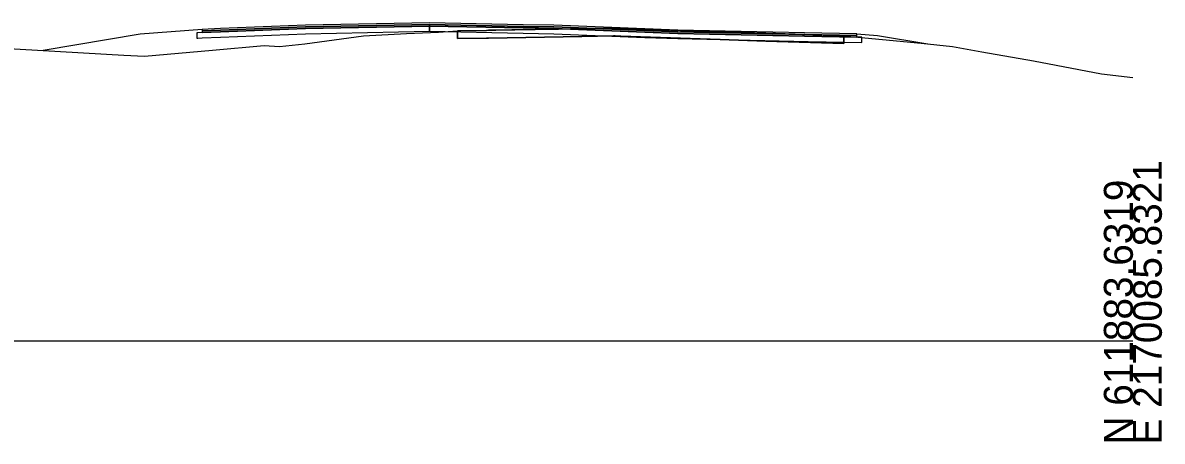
# Model space of a CAD drawing. Extents: x -26 to 1303, y -3010 to 12038.
# Drawn here: x 1192.7 to 1302.8, y 990.3 to 1030.8 of the extents above; entities that cross this region are included whole.
import ezdxf

# ---------------------------------------------------------------- set-up
doc = ezdxf.new("R2010")
doc.units = 0
for name, color, linetype in [('RD_GPK_XS_Cell', 7, 'Continuous'), ('RD_XS_Base', 7, 'Continuous'), ('RD_XS_ExGround', 7, 'Continuous'), ('RD_XS_ExPaveRet', 7, 'Continuous'), ('RD_XS_Greenside', 7, 'Continuous'), ('RD_XS_Pave', 7, 'Continuous'), ('RD_XS_PaveOvlay_CP', 7, 'Continuous'), ('RD_XS_TieSlope', 7, 'Continuous')]:
    doc.layers.add(name, color=color, linetype=linetype)

msp = doc.modelspace()

# ---------------------------------------------------------------- linework, layer by layer
at = {"layer": 'RD_GPK_XS_Cell'}
msp.add_line((1150, 1000), (1300, 1000), dxfattribs=at)
at = {"layer": 'RD_XS_Base'}
for p, q in [((1220.01, 1030.22), (1211.8, 1029.89)), ((1232.01, 1030.46), (1220.01, 1030.22)), ((1232.01, 1030.49), (1232.01, 1030.62)), ((1232.01, 1030.62), (1232.01, 1030.11)), ((1232.01, 1030.46), (1232.01, 1030.49)), ((1232.01, 1030.46), (1232.01, 1030.46)), ((1241.05, 1030.28), (1232.01, 1030.46)), ((1232.01, 1030.46), (1232.01, 1030.46)), ((1232.01, 1030.07), (1232.01, 1030.46)), ((1232.01, 1030.11), (1232.01, 1029.96)), ((1232.01, 1029.96), (1232.01, 1030.07)), ((1244.01, 1030.22), (1241.05, 1030.28)), ((1252.82, 1029.86), (1244.01, 1030.22)), ((1209.6, 1029.8), (1209.51, 1029.8)), ((1209.51, 1029.8), (1209.51, 1029.39)), ((1209.51, 1029.39), (1209.51, 1029.3)), ((1209.51, 1029.3), (1209.6, 1029.3)), ((1210.01, 1029.82), (1209.6, 1029.8)), ((1209.6, 1029.3), (1210.01, 1029.32)), ((1211.8, 1029.89), (1210.01, 1029.82)), ((1210.01, 1029.32), (1211.8, 1029.39)), ((1211.8, 1029.39), (1220.01, 1029.72)), ((1220.01, 1029.72), (1232.01, 1029.96)), ((1232.01, 1029.96), (1241.05, 1029.78)), ((1241.05, 1029.78), (1244.01, 1029.72)), ((1244.01, 1029.72), (1252.82, 1029.36)), ((1256.01, 1029.74), (1252.82, 1029.86)), ((1252.82, 1029.36), (1256.01, 1029.24)), ((1268.27, 1029.49), (1256.01, 1029.74)), ((1256.01, 1029.24), (1268.62, 1028.98)), ((1273.31, 1029.39), (1268.27, 1029.49)), ((1268.62, 1028.98), (1273.81, 1028.88)), ((1273.66, 1029.38), (1273.31, 1029.39)), ((1273.81, 1029.38), (1273.66, 1029.38)), ((1273.81, 1029.03), (1273.81, 1029.38)), ((1273.81, 1028.88), (1273.81, 1029.03))]:
    msp.add_line(p, q, dxfattribs=at)
at = {"layer": 'RD_XS_ExGround'}
msp.add_lwpolyline([(1187.94, 1028.49), (1202.43, 1027.64), (1204.45, 1027.53), (1211.01, 1028.12), (1216.02, 1028.57), (1217.5, 1028.49), (1219.93, 1028.74), (1225.6, 1029.5), (1229.78, 1029.75), (1232.86, 1029.88), (1234.72, 1030), (1247.62, 1030.21), (1247.73, 1030.21), (1249.95, 1030.25), (1260.1, 1029.91), (1272.05, 1029.51), (1279.54, 1028.81), (1282.55, 1028.49), (1285.41, 1027.96), (1290.38, 1027.11), (1296.97, 1025.85), (1300, 1025.49)], dxfattribs=at)
at = {"layer": 'RD_XS_ExPaveRet'}
for points in [[(1272.05, 1029.51), (1272.05, 1028.97), (1272.05, 1028.76), (1264.51, 1029.01), (1260.1, 1029.16), (1253.35, 1029.39), (1250.5, 1029.48), (1249.95, 1029.5), (1249.8, 1029.5), (1246.73, 1029.44), (1237.69, 1029.3), (1237.52, 1029.29), (1234.72, 1029.25), (1234.72, 1029.25), (1234.72, 1029.25), (1234.72, 1029.57), (1234.72, 1030), (1234.72, 1030), (1234.72, 1030), (1237.52, 1030.04), (1237.69, 1030.05), (1246.73, 1030.19), (1249.8, 1030.25), (1249.95, 1030.25), (1250.5, 1030.23), (1253.35, 1030.14), (1260.1, 1029.91), (1264.51, 1029.76), (1272.05, 1029.51)], [(1246.9, 1030.2), (1246.73, 1030.19), (1237.69, 1030.05), (1237.53, 1030.04)], [(1260.1, 1029.91), (1253.35, 1030.14), (1250.5, 1030.23), (1249.95, 1030.25), (1247.73, 1030.21), (1247.62, 1030.21), (1246.9, 1030.2)], [(1237.53, 1030.04), (1237.52, 1030.04), (1234.72, 1030)], [(1234.72, 1030), (1234.72, 1030), (1234.72, 1030), (1234.72, 1029.57), (1234.72, 1029.25), (1234.72, 1029.25), (1234.72, 1029.25), (1237.52, 1029.29), (1237.69, 1029.3), (1246.73, 1029.44), (1249.8, 1029.5), (1249.95, 1029.5), (1250.5, 1029.48), (1253.35, 1029.39), (1260.1, 1029.16), (1264.51, 1029.01), (1272.05, 1028.76), (1272.05, 1028.97), (1272.05, 1029.51)], [(1272.05, 1029.51), (1264.51, 1029.76), (1260.1, 1029.91)]]:
    msp.add_lwpolyline(points, dxfattribs=at)
at = {"layer": 'RD_XS_Greenside'}
for p, q in [((1204.01, 1029.66), (1194.65, 1028.1)), ((1275.31, 1029.55), (1280.18, 1028.73))]:
    msp.add_line(p, q, dxfattribs=at)
at = {"layer": 'RD_XS_Pave'}
for p, q in [((1211.8, 1030.21), (1210.01, 1030.14)), ((1210.01, 1030.14), (1210.01, 1030)), ((1220.01, 1030.54), (1211.8, 1030.21)), ((1220.01, 1030.38), (1211.8, 1030.05)), ((1211.8, 1030.05), (1220.01, 1030.38)), ((1211.8, 1029.89), (1220.01, 1030.22)), ((1232.01, 1030.77), (1220.01, 1030.54)), ((1232.01, 1030.62), (1220.01, 1030.38)), ((1220.01, 1030.38), (1232.01, 1030.62)), ((1220.01, 1030.22), (1232.01, 1030.46)), ((1241.05, 1030.59), (1232.01, 1030.77)), ((1232.01, 1030.49), (1232.01, 1030.62)), ((1232.01, 1030.62), (1241.05, 1030.43)), ((1241.05, 1030.43), (1232.01, 1030.62)), ((1232.01, 1030.62), (1232.01, 1030.62)), ((1232.01, 1030.62), (1232.01, 1030.62)), ((1232.01, 1030.62), (1232.01, 1030.49)), ((1232.01, 1030.46), (1232.01, 1030.49)), ((1232.01, 1030.49), (1232.01, 1030.46)), ((1232.01, 1030.46), (1232.01, 1030.46)), ((1232.01, 1030.46), (1232.01, 1030.46)), ((1232.01, 1030.46), (1241.05, 1030.28)), ((1244.01, 1030.53), (1241.05, 1030.59)), ((1241.05, 1030.43), (1244.01, 1030.37)), ((1244.01, 1030.37), (1241.05, 1030.43)), ((1241.05, 1030.28), (1244.01, 1030.22)), ((1252.82, 1030.18), (1244.01, 1030.53)), ((1244.01, 1030.37), (1252.82, 1030.02)), ((1252.82, 1030.02), (1244.01, 1030.37)), ((1244.01, 1030.22), (1252.82, 1029.86)), ((1256.01, 1030.05), (1252.82, 1030.18)), ((1268.27, 1029.81), (1256.01, 1030.05)), ((1211.8, 1030.05), (1210.01, 1029.98)), ((1210.01, 1029.98), (1211.8, 1030.05)), ((1210.01, 1030), (1210.01, 1029.98)), ((1210.01, 1029.98), (1210.01, 1029.85)), ((1210.01, 1029.82), (1211.8, 1029.89)), ((1210.01, 1029.85), (1210.01, 1029.82)), ((1252.82, 1030.02), (1256.01, 1029.89)), ((1256.01, 1029.89), (1252.82, 1030.02)), ((1252.82, 1029.86), (1256.01, 1029.74)), ((1256.01, 1029.89), (1268.27, 1029.65)), ((1268.27, 1029.65), (1256.01, 1029.89)), ((1256.01, 1029.74), (1268.27, 1029.49)), ((1273.31, 1029.71), (1268.27, 1029.81)), ((1268.27, 1029.65), (1273.31, 1029.55)), ((1273.31, 1029.55), (1268.27, 1029.65)), ((1268.27, 1029.49), (1273.31, 1029.39)), ((1273.31, 1029.59), (1273.31, 1029.71)), ((1273.31, 1029.55), (1273.31, 1029.59)), ((1273.31, 1029.44), (1273.31, 1029.55)), ((1273.31, 1029.39), (1273.31, 1029.44))]:
    msp.add_line(p, q, dxfattribs=at)
at = {"layer": 'RD_XS_PaveOvlay_CP'}
for p, q in [((1211.8, 1030.21), (1210.01, 1030.14)), ((1220.01, 1030.54), (1211.8, 1030.21)), ((1232.01, 1030.77), (1220.01, 1030.54)), ((1241.05, 1030.59), (1232.01, 1030.77)), ((1244.01, 1030.53), (1241.05, 1030.59)), ((1252.82, 1030.18), (1244.01, 1030.53)), ((1256.01, 1030.05), (1252.82, 1030.18)), ((1268.27, 1029.81), (1256.01, 1030.05)), ((1273.31, 1029.71), (1268.27, 1029.81))]:
    msp.add_line(p, q, dxfattribs=at)
at = {"layer": 'RD_XS_TieSlope'}
for p, q in [((1210.01, 1030.14), (1204.01, 1029.66)), ((1273.31, 1029.71), (1275.31, 1029.55))]:
    msp.add_line(p, q, dxfattribs=at)

# ---------------------------------------------------------------- texts
at = {"layer": 'RD_GPK_XS_Cell'}
for s, p in [('E 2170085.8321', (1302.8, 990)), ('N 611883.6319', (1300, 990))]:
    msp.add_text(s, height=2.8, rotation=90, dxfattribs=at).set_placement(p)

doc.saveas('drawing.dxf')
